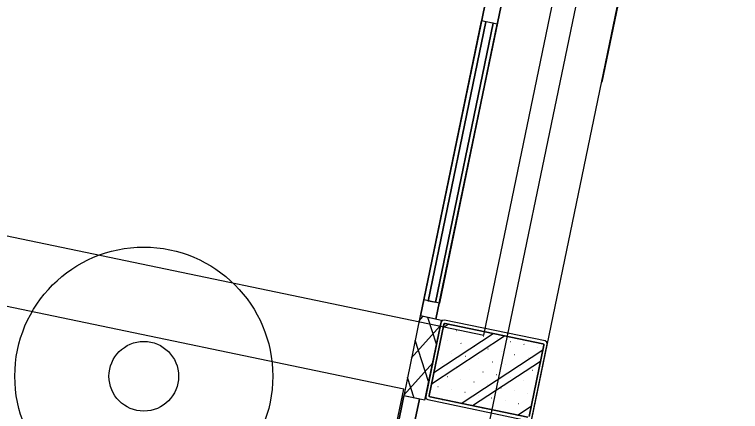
# Model space of a CAD drawing. Extents: x 81065 to 81486, y 452384 to 452681.
# Drawn here: x 81128.152 to 81130.827, y 452564.251 to 452565.712 of the extents above; entities that cross this region are included whole.
import ezdxf

# ---------------------------------------------------------------- set-up
doc = ezdxf.new("R2010")
doc.units = 0
doc.layers.add('B-BH-VH-KANTOPSLUITING-GV', color=7, linetype='Continuous')
doc.layers.add('N-WE-VW-VRI_ARMATUUR-S', color=7, linetype='Continuous')

msp = doc.modelspace()

# ---------------------------------------------------------------- linework, layer by layer
at = {"layer": 'B-BH-VH-KANTOPSLUITING-GV'}
for p, q in [((81122.2553, 452526.6302), (81131.0942, 452569.2132)), ((81123.1371, 452531.6334), (81130.9161, 452569.0924)), ((81129.6481, 452564.6024), (81130.5631, 452569.0084)), ((81130.5631, 452569.0084), (81129.6481, 452564.6024)), ((81129.7051, 452564.5904), (81130.6201, 452568.9964)), ((81130.6201, 452568.9964), (81129.7051, 452564.5904)), ((81129.8811, 452564.5324), (81130.7961, 452568.9384)), ((81130.8241, 452567.9114), (81130.3161, 452565.4634)), ((81129.5861, 452564.3334), (81116.6071, 452567.0284)), ((81118.3061, 452566.9364), (81129.8811, 452564.5324)), ((81129.6601, 452564.6614), (81129.8731, 452565.6894)), ((81129.8731, 452565.6894), (81129.6601, 452564.6614)), ((81129.6601, 452564.6614), (81129.8731, 452565.6894)), ((81129.8731, 452565.6894), (81129.6601, 452564.6614)), ((81129.6601, 452564.6614), (81129.8731, 452565.6894)), ((81129.8731, 452565.6894), (81129.6601, 452564.6614)), ((81129.6601, 452564.6614), (81129.8731, 452565.6894)), ((81129.8731, 452565.6894), (81129.6601, 452564.6614)), ((81129.6601, 452564.6614), (81129.8731, 452565.6894)), ((81129.8731, 452565.6894), (81129.6601, 452564.6614)), ((81129.6601, 452564.6614), (81129.8731, 452565.6894)), ((81129.8731, 452565.6894), (81129.6601, 452564.6614)), ((81129.6601, 452564.6614), (81129.8731, 452565.6894)), ((81129.8731, 452565.6894), (81129.6601, 452564.6614)), ((81129.6601, 452564.6614), (81129.8731, 452565.6894)), ((81129.8731, 452565.6894), (81129.6601, 452564.6614)), ((81129.6761, 452564.6574), (81129.8891, 452565.6854)), ((81129.8891, 452565.6854), (81129.6761, 452564.6574)), ((81129.8891, 452565.6854), (81129.6761, 452564.6574)), ((81129.6761, 452564.6574), (81129.8891, 452565.6854)), ((81129.6761, 452564.6574), (81129.8891, 452565.6854)), ((81129.8891, 452565.6854), (81129.6761, 452564.6574)), ((81129.6761, 452564.6574), (81129.8891, 452565.6854)), ((81129.8891, 452565.6854), (81129.6761, 452564.6574)), ((81129.6761, 452564.6574), (81129.8891, 452565.6854)), ((81129.8891, 452565.6854), (81129.6761, 452564.6574)), ((81129.6761, 452564.6574), (81129.8891, 452565.6854)), ((81129.8891, 452565.6854), (81129.6761, 452564.6574)), ((81129.6761, 452564.6574), (81129.8891, 452565.6854)), ((81129.8891, 452565.6854), (81129.6761, 452564.6574)), ((81129.6761, 452564.6574), (81129.8891, 452565.6854)), ((81129.8891, 452565.6854), (81129.6761, 452564.6574)), ((81129.9311, 452565.6774), (81129.8731, 452565.6894)), ((81129.9311, 452565.6774), (81129.8731, 452565.6894)), ((81129.9311, 452565.6774), (81129.8731, 452565.6894)), ((81129.9311, 452565.6774), (81129.8731, 452565.6894)), ((81129.9311, 452565.6774), (81129.8731, 452565.6894)), ((81129.9311, 452565.6774), (81129.8731, 452565.6894)), ((81129.9311, 452565.6774), (81129.8731, 452565.6894)), ((81129.9311, 452565.6774), (81129.8731, 452565.6894)), ((81129.9311, 452565.6774), (81129.8731, 452565.6894)), ((81129.9311, 452565.6774), (81129.8731, 452565.6894)), ((81129.9311, 452565.6774), (81129.8731, 452565.6894)), ((81129.9311, 452565.6774), (81129.8731, 452565.6894)), ((81129.9311, 452565.6774), (81129.8731, 452565.6894)), ((81129.9311, 452565.6774), (81129.8731, 452565.6894)), ((81129.9311, 452565.6774), (81129.8731, 452565.6894)), ((81129.9311, 452565.6774), (81129.8731, 452565.6894)), ((81129.9161, 452565.6804), (81129.8891, 452565.6854)), ((81129.9161, 452565.6804), (81129.8891, 452565.6854)), ((81129.9161, 452565.6804), (81129.8891, 452565.6854)), ((81129.9161, 452565.6804), (81129.8891, 452565.6854)), ((81129.9161, 452565.6804), (81129.8891, 452565.6854)), ((81129.9161, 452565.6804), (81129.8891, 452565.6854)), ((81129.9161, 452565.6804), (81129.8891, 452565.6854)), ((81129.9161, 452565.6804), (81129.8891, 452565.6854)), ((81129.9161, 452565.6804), (81129.8891, 452565.6854)), ((81129.9161, 452565.6804), (81129.8891, 452565.6854)), ((81129.9161, 452565.6804), (81129.8891, 452565.6854)), ((81129.9161, 452565.6804), (81129.8891, 452565.6854)), ((81129.9161, 452565.6804), (81129.8891, 452565.6854)), ((81129.9161, 452565.6804), (81129.8891, 452565.6854)), ((81129.9161, 452565.6804), (81129.8891, 452565.6854)), ((81129.9161, 452565.6804), (81129.8891, 452565.6854)), ((81129.7031, 452564.6524), (81129.9161, 452565.6804)), ((81129.9161, 452565.6804), (81129.7031, 452564.6524)), ((81129.9161, 452565.6804), (81129.7031, 452564.6524)), ((81129.7031, 452564.6524), (81129.9161, 452565.6804)), ((81129.7031, 452564.6524), (81129.9161, 452565.6804)), ((81129.9161, 452565.6804), (81129.7031, 452564.6524)), ((81129.7031, 452564.6524), (81129.9161, 452565.6804)), ((81129.9161, 452565.6804), (81129.7031, 452564.6524)), ((81129.7031, 452564.6524), (81129.9161, 452565.6804)), ((81129.9161, 452565.6804), (81129.7031, 452564.6524)), ((81129.7031, 452564.6524), (81129.9161, 452565.6804)), ((81129.9161, 452565.6804), (81129.7031, 452564.6524)), ((81129.7031, 452564.6524), (81129.9161, 452565.6804)), ((81129.9161, 452565.6804), (81129.7031, 452564.6524)), ((81129.7031, 452564.6524), (81129.9161, 452565.6804)), ((81129.9161, 452565.6804), (81129.7031, 452564.6524)), ((81129.7181, 452564.6494), (81129.9311, 452565.6774)), ((81129.9311, 452565.6774), (81129.7181, 452564.6494)), ((81129.7181, 452564.6494), (81129.9311, 452565.6774)), ((81129.9311, 452565.6774), (81129.7181, 452564.6494)), ((81129.7181, 452564.6494), (81129.9311, 452565.6774)), ((81129.9311, 452565.6774), (81129.7181, 452564.6494)), ((81129.7181, 452564.6494), (81129.9311, 452565.6774)), ((81129.9311, 452565.6774), (81129.7181, 452564.6494)), ((81129.7181, 452564.6494), (81129.9311, 452565.6774)), ((81129.9311, 452565.6774), (81129.7181, 452564.6494)), ((81129.7181, 452564.6494), (81129.9311, 452565.6774)), ((81129.9311, 452565.6774), (81129.7181, 452564.6494)), ((81129.7181, 452564.6494), (81129.9311, 452565.6774)), ((81129.9311, 452565.6774), (81129.7181, 452564.6494)), ((81129.7181, 452564.6494), (81129.9311, 452565.6774)), ((81129.9311, 452565.6774), (81129.7181, 452564.6494)), ((81129.7181, 452564.6494), (81129.6601, 452564.6614)), ((81129.7181, 452564.6494), (81129.6601, 452564.6614)), ((81129.7181, 452564.6494), (81129.6601, 452564.6614)), ((81129.7181, 452564.6494), (81129.6601, 452564.6614)), ((81129.7181, 452564.6494), (81129.6601, 452564.6614)), ((81129.7181, 452564.6494), (81129.6601, 452564.6614)), ((81129.7181, 452564.6494), (81129.6601, 452564.6614)), ((81129.7181, 452564.6494), (81129.6601, 452564.6614)), ((81129.7181, 452564.6494), (81129.6601, 452564.6614)), ((81129.7181, 452564.6494), (81129.6601, 452564.6614)), ((81129.7181, 452564.6494), (81129.6601, 452564.6614)), ((81129.7181, 452564.6494), (81129.6601, 452564.6614)), ((81129.7181, 452564.6494), (81129.6601, 452564.6614)), ((81129.7181, 452564.6494), (81129.6601, 452564.6614)), ((81129.7181, 452564.6494), (81129.6601, 452564.6614)), ((81129.7181, 452564.6494), (81129.6601, 452564.6614)), ((81129.7031, 452564.6524), (81129.6761, 452564.6574)), ((81129.7031, 452564.6524), (81129.6761, 452564.6574)), ((81129.7031, 452564.6524), (81129.6761, 452564.6574)), ((81129.7031, 452564.6524), (81129.6761, 452564.6574)), ((81129.7031, 452564.6524), (81129.6761, 452564.6574)), ((81129.7031, 452564.6524), (81129.6761, 452564.6574)), ((81129.7031, 452564.6524), (81129.6761, 452564.6574)), ((81129.7031, 452564.6524), (81129.6761, 452564.6574)), ((81129.7031, 452564.6524), (81129.6761, 452564.6574)), ((81129.7031, 452564.6524), (81129.6761, 452564.6574)), ((81129.7031, 452564.6524), (81129.6761, 452564.6574)), ((81129.7031, 452564.6524), (81129.6761, 452564.6574)), ((81129.7031, 452564.6524), (81129.6761, 452564.6574)), ((81129.7031, 452564.6524), (81129.6761, 452564.6574)), ((81129.7031, 452564.6524), (81129.6761, 452564.6574)), ((81129.7031, 452564.6524), (81129.6761, 452564.6574)), ((81129.6471, 452564.6024), (81129.5861, 452564.3084)), ((81129.6431, 452564.5844), (81129.6571, 452564.6004)), ((81129.7251, 452564.5864), (81129.6471, 452564.6024)), ((81129.7051, 452564.5904), (81129.6481, 452564.6024)), ((81129.7051, 452564.5904), (81129.6481, 452564.6024)), ((81129.6641, 452564.2924), (81129.7251, 452564.5864)), ((81129.7071, 452564.4984), (81129.6751, 452564.5964)), ((81129.7281, 452564.5864), (81129.7241, 452564.5804)), ((81129.7361, 452564.5874), (81129.7281, 452564.5864)), ((81130.1081, 452564.5104), (81129.7361, 452564.5874)), ((81129.6141, 452564.4474), (81129.7211, 452564.5664)), ((81129.7241, 452564.5804), (81129.6671, 452564.3054)), ((81129.6801, 452564.3094), (81129.7341, 452564.5714)), ((81129.7341, 452564.5714), (81129.6801, 452564.3094)), ((81129.7321, 452564.5604), (81129.7501, 452564.5724)), ((81129.7321, 452564.5594), (81129.7321, 452564.5594)), ((81129.7341, 452564.5714), (81129.7361, 452564.5744)), ((81129.7361, 452564.5744), (81129.7341, 452564.5714)), ((81129.7361, 452564.5744), (81129.7391, 452564.5744)), ((81129.7391, 452564.5744), (81129.7361, 452564.5744)), ((81129.7391, 452564.5744), (81130.0991, 452564.4994)), ((81130.0991, 452564.4994), (81129.7391, 452564.5744)), ((81129.6971, 452564.3944), (81129.9161, 452564.5374)), ((81129.7811, 452564.5494), (81129.7821, 452564.5494)), ((81129.8311, 452564.5394), (81129.8311, 452564.5394)), ((81129.6781, 452564.3614), (81129.6281, 452564.5134)), ((81129.6891, 452564.3524), (81129.9581, 452564.5294)), ((81129.7471, 452564.5124), (81129.7481, 452564.5124)), ((81129.8801, 452564.5284), (81129.8811, 452564.5284)), ((81129.9301, 452564.5184), (81129.9301, 452564.5184)), ((81129.9791, 452564.5084), (81129.9801, 452564.5084)), ((81130.1141, 452564.5064), (81130.1081, 452564.5104)), ((81130.1151, 452564.4984), (81130.1141, 452564.5064)), ((81129.7971, 452564.5024), (81129.7981, 452564.5014)), ((81129.7981, 452564.2804), (81130.0991, 452564.4784)), ((81129.8461, 452564.4914), (81129.8471, 452564.4914)), ((81129.8961, 452564.4814), (81129.8971, 452564.4814)), ((81130.0291, 452564.4984), (81130.0301, 452564.4974)), ((81130.1021, 452564.4954), (81130.0481, 452564.2324)), ((81130.0481, 452564.2324), (81130.1021, 452564.4954)), ((81130.0581, 452564.2244), (81130.1151, 452564.4984)), ((81130.0791, 452564.4874), (81130.0791, 452564.4874)), ((81130.0991, 452564.4994), (81130.1021, 452564.4984)), ((81130.1021, 452564.4984), (81130.0991, 452564.4994)), ((81130.1021, 452564.4984), (81130.1021, 452564.4954)), ((81130.1021, 452564.4954), (81130.1021, 452564.4984)), ((81129.7141, 452564.4744), (81129.7151, 452564.4744)), ((81129.7641, 452564.4644), (81129.7641, 452564.4644)), ((81129.8131, 452564.4544), (81129.8141, 452564.4544)), ((81129.9461, 452564.4714), (81129.9461, 452564.4714)), ((81129.9951, 452564.4604), (81129.9961, 452564.4604)), ((81129.5861, 452564.3104), (81129.6931, 452564.4294)), ((81129.7301, 452564.4274), (81129.7301, 452564.4274)), ((81129.8391, 452564.2724), (81130.0901, 452564.4364)), ((81129.8631, 452564.4444), (81129.8631, 452564.4444)), ((81129.9121, 452564.4334), (81129.9131, 452564.4334)), ((81130.0451, 452564.4504), (81130.0451, 452564.4504)), ((81129.7791, 452564.4174), (81129.7801, 452564.4174)), ((81129.8291, 452564.4064), (81129.8291, 452564.4064)), ((81129.9621, 452564.4234), (81129.9621, 452564.4234)), ((81130.0111, 452564.4134), (81130.0121, 452564.4134)), ((81130.0611, 452564.4024), (81130.0621, 452564.4024)), ((81129.6251, 452564.3004), (81129.6001, 452564.3764)), ((81129.6251, 452564.3004), (81129.6001, 452564.3764)), ((81129.6971, 452564.3904), (81129.6971, 452564.3904)), ((81129.7461, 452564.3794), (81129.7471, 452564.3794)), ((81129.8781, 452564.3964), (81129.8791, 452564.3964)), ((81129.9281, 452564.3864), (81129.9291, 452564.3864)), ((81129.9781, 452564.3764), (81129.9781, 452564.3754)), ((81129.7961, 452564.3694), (81129.7961, 452564.3694)), ((81129.8451, 452564.3594), (81129.8461, 452564.3594)), ((81129.8951, 452564.3494), (81129.8951, 452564.3484)), ((81130.0271, 452564.3654), (81130.0281, 452564.3654)), ((81128.6711, 452559.9274), (81129.5861, 452564.3334)), ((81129.7121, 452564.3424), (81129.7131, 452564.3424)), ((81129.7621, 452564.3324), (81129.7621, 452564.3324)), ((81129.8111, 452564.3224), (81129.8121, 452564.3224)), ((81129.9441, 452564.3384), (81129.9451, 452564.3384)), ((81129.9941, 452564.3284), (81129.9941, 452564.3284)), ((81130.0431, 452564.3184), (81130.0441, 452564.3184)), ((81128.6721, 452559.9024), (81129.5871, 452564.3084)), ((81129.5871, 452564.3084), (81128.6721, 452559.9024)), ((81128.7291, 452559.8904), (81129.6441, 452564.2964)), ((81129.6441, 452564.2964), (81128.7291, 452559.8904)), ((81129.6641, 452564.2924), (81129.5861, 452564.3084)), ((81129.6441, 452564.2964), (81129.5871, 452564.3084)), ((81129.6441, 452564.2964), (81129.5871, 452564.3084)), ((81129.6641, 452564.2924), (81129.6641, 452564.2924)), ((81129.6671, 452564.3054), (81129.6681, 452564.2984)), ((81129.6681, 452564.2984), (81129.6751, 452564.2944)), ((81129.6751, 452564.2944), (81130.0471, 452564.2164)), ((81129.6801, 452564.3064), (81129.6801, 452564.3094)), ((81129.6801, 452564.3094), (81129.6801, 452564.3064)), ((81129.6831, 452564.3044), (81129.6801, 452564.3064)), ((81129.6801, 452564.3064), (81129.6831, 452564.3044)), ((81130.0431, 452564.2294), (81129.6831, 452564.3044)), ((81129.6831, 452564.3044), (81130.0431, 452564.2294)), ((81129.7281, 452564.2954), (81129.7291, 452564.2944)), ((81129.8611, 452564.3114), (81129.8611, 452564.3114)), ((81129.9101, 452564.3014), (81129.9111, 452564.3014)), ((81129.9601, 452564.2914), (81129.9601, 452564.2914)), ((81129.7781, 452564.2844), (81129.7791, 452564.2844)), ((81129.8281, 452564.2744), (81129.8281, 452564.2744)), ((81129.8771, 452564.2644), (81129.8781, 452564.2644)), ((81130.0061, 452564.2374), (81130.0561, 452564.2704)), ((81130.0091, 452564.2804), (81130.0101, 452564.2804)), ((81129.9271, 452564.2534), (81129.9271, 452564.2534))]:
    msp.add_line(p, q, dxfattribs=at)
at = {"layer": 'N-WE-VW-VRI_ARMATUUR-S'}
for radius in [0.4753, 0.1283]:
    msp.add_circle((81128.6282, 452564.3806), radius, dxfattribs=at)

doc.saveas('drawing.dxf')
